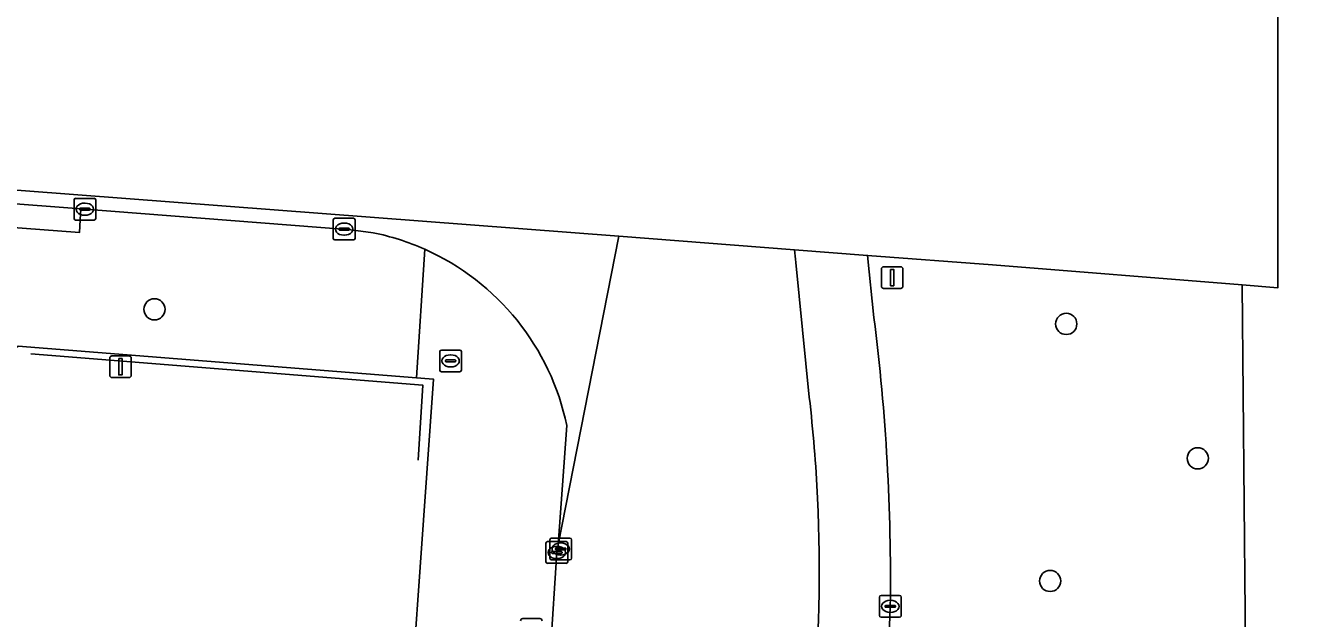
# Model space of a CAD drawing. Extents: x 160806 to 161707, y 383696 to 384148.
# Drawn here: x 161178.2 to 161236.8, y 384008.8 to 384036.1 of the extents above; entities that cross this region are included whole.
import ezdxf

# ---------------------------------------------------------------- set-up
doc = ezdxf.new("R2010")
doc.units = 0
for name, color, linetype in [('IMGEO_Berm_groen', 7, 'Continuous'), ('IMGEO_Boom', 7, 'Continuous'), ('IMGEO_Brandkraan', 7, 'Continuous'), ('IMGEO_Erf', 7, 'Continuous'), ('IMGEO_Hek', 7, 'Continuous'), ('IMGEO_Kolk', 7, 'Continuous'), ('IMGEO_Lichtmast', 7, 'Continuous'), ('IMGEO_OVBaan_gesloten', 7, 'Continuous'), ('IMGEO_Reclamebord', 7, 'Continuous'), ('IMGEO_Rijbaan_lokaal_gesloten', 7, 'Continuous'), ('IMGEO_Rijbaan_lokaal_open', 7, 'Continuous'), ('IMGEO_Voetpad_open', 7, 'Continuous')]:
    doc.layers.add(name, color=color, linetype=linetype)

msp = doc.modelspace()

# ---------------------------------------------------------------- linework, layer by layer
at = {"layer": 'IMGEO_Berm_groen'}
for points in [[(161234.263, 384024.171), (161222.758, 384025.092), (161216.992, 384025.534), (161217.29, 384022.659)], [(161234.023, 383936.363), (161234.793, 383945.355), (161235.013, 383953.847), (161234.492, 383998.945), (161234.263, 384024.171)]]:
    msp.add_lwpolyline(points, dxfattribs=at)
for centre, radius, start, end in [((161121.959, 384010.588), 96.092, 359.25387, 7.21631), ((161023.612, 384017.993), 194.623, 355.33191, 357.45086)]:
    msp.add_arc(centre, radius, start, end, dxfattribs=at)
at = {"layer": 'IMGEO_Boom'}
for centre in [(161184.116, 384023.044), (161226.155, 384022.37), (161232.22, 384016.168), (161225.413, 384010.509)]:
    msp.add_circle(centre, 0.489, dxfattribs=at)
at = {"layer": 'IMGEO_Brandkraan'}
for p, q in [((161197.27, 384020.238), (161197.27, 384021.09)), ((161197.345, 384021.164), (161198.197, 384021.164)), ((161198.271, 384021.09), (161198.271, 384020.238)), ((161197.529, 384020.658), (161197.529, 384020.67)), ((161197.967, 384020.621), (161197.569, 384020.621)), ((161197.572, 384020.707), (161197.97, 384020.707)), ((161197.758, 384020.944), (161197.783, 384020.944)), ((161198.013, 384020.67), (161198.013, 384020.658)), ((161198.197, 384020.164), (161197.345, 384020.164)), ((161197.781, 384020.384), (161197.756, 384020.384))]:
    msp.add_line(p, q, dxfattribs=at)
for points in [[(161197.27, 384020.238), (161197.27, 384021.09)], [(161197.345, 384021.164), (161198.197, 384021.164)], [(161198.271, 384021.09), (161198.271, 384020.238)], [(161198.197, 384020.164), (161197.345, 384020.164)]]:
    msp.add_lwpolyline(points, dxfattribs=at)
for centre, radius, start, end in [((161197.347, 384021.088), 0.0765, 91.55205, 178.44795), ((161197.347, 384021.088), 0.0765, 91.55205, 178.44795), ((161198.195, 384021.088), 0.0765, 1.55205, 88.44795), ((161198.195, 384021.088), 0.0765, 1.55205, 88.44795), ((161197.569, 384020.667), 0.0403, 85.87752, 175.75265), ((161197.566, 384020.657), 0.0366, 178.93798, 274.71019), ((161197.97, 384020.664), 0.043, 264.86636, 352.45326), ((161197.974, 384020.669), 0.0386, 1.73085, 96.63898), ((161197.347, 384020.24), 0.0765, 181.55205, 268.44795), ((161197.347, 384020.24), 0.0765, 181.55205, 268.44795), ((161198.195, 384020.24), 0.0765, 271.55205, 358.44795), ((161198.195, 384020.24), 0.0765, 271.55205, 358.44795)]:
    msp.add_arc(centre, radius, start, end, dxfattribs=at)
for centre, major_axis, ratio, start_param, end_param in [((161197.757, 384020.664), (-0.387, 0.002), 0.722429, 4.712389, 7.853982), ((161197.782, 384020.664), (-0.39, 0.002), 0.717154, 1.570796, 4.712389)]:
    msp.add_ellipse(centre, major_axis=major_axis, ratio=ratio, start_param=start_param, end_param=end_param, dxfattribs=at)
at = {"layer": 'IMGEO_Erf'}
msp.add_lwpolyline([(161196.014, 383970.198), (161195.884, 383970.09), (161195.209, 383969.766), (161193.671, 383974.315), (161193.521, 383974.231), (161193.406, 383974.532), (161193.519, 383975.16), (161193.122, 383975.801), (161193.271, 383976.901), (161193.945, 383976.867), (161196.982, 384019.817), (161196.787, 384019.837), (161196.201, 384019.883), (161177.837, 384021.339), (161177.212, 384020.911), (161116.076, 384025.673), (161116.103, 384025.934), (161110.017, 384026.413)], dxfattribs=at)
at = {"layer": 'IMGEO_Hek'}
msp.add_lwpolyline([(161196.275, 384016.078), (161196.49, 384019.541), (161178.408, 384020.993)], dxfattribs=at)
at = {"layer": 'IMGEO_Kolk'}
for p, q in [((161180.407, 384027.239), (161180.407, 384028.091)), ((161180.482, 384028.165), (161181.334, 384028.165)), ((161181.408, 384028.091), (161181.408, 384027.239)), ((161180.666, 384027.659), (161180.666, 384027.671)), ((161181.104, 384027.622), (161180.706, 384027.622)), ((161180.709, 384027.708), (161181.107, 384027.708)), ((161180.895, 384027.945), (161180.92, 384027.945)), ((161181.15, 384027.671), (161181.15, 384027.659)), ((161181.334, 384027.165), (161180.482, 384027.165)), ((161180.918, 384027.385), (161180.893, 384027.385)), ((161192.362, 384026.318), (161192.362, 384027.17)), ((161192.437, 384027.244), (161193.289, 384027.244)), ((161192.85, 384027.024), (161192.875, 384027.024)), ((161193.363, 384027.17), (161193.363, 384026.318)), ((161192.621, 384026.738), (161192.621, 384026.75)), ((161193.059, 384026.701), (161192.661, 384026.701)), ((161192.664, 384026.787), (161193.062, 384026.787)), ((161192.873, 384026.464), (161192.848, 384026.464)), ((161193.105, 384026.75), (161193.105, 384026.738)), ((161193.289, 384026.244), (161192.437, 384026.244)), ((161202.167, 384011.396), (161202.167, 384012.248)), ((161202.242, 384012.322), (161203.094, 384012.322)), ((161202.347, 384011.558), (161202.347, 384012.41)), ((161202.422, 384012.484), (161203.274, 384012.484)), ((161202.835, 384012.264), (161202.86, 384012.264)), ((161203.168, 384012.248), (161203.168, 384011.396)), ((161203.348, 384012.41), (161203.348, 384011.558)), ((161202.426, 384011.816), (161202.426, 384011.828)), ((161202.864, 384011.779), (161202.466, 384011.779)), ((161202.469, 384011.865), (161202.867, 384011.865)), ((161202.606, 384011.978), (161202.606, 384011.99)), ((161203.044, 384011.941), (161202.646, 384011.941)), ((161202.649, 384012.027), (161203.047, 384012.027)), ((161202.655, 384012.102), (161202.68, 384012.102)), ((161202.858, 384011.704), (161202.833, 384011.704)), ((161202.91, 384011.828), (161202.91, 384011.816)), ((161203.09, 384011.99), (161203.09, 384011.978)), ((161203.094, 384011.322), (161202.242, 384011.322)), ((161203.274, 384011.484), (161202.422, 384011.484)), ((161202.678, 384011.542), (161202.653, 384011.542)), ((161217.617, 384009.837), (161218.469, 384009.837)), ((161217.542, 384008.911), (161217.542, 384009.763)), ((161217.801, 384009.331), (161217.801, 384009.343)), ((161218.239, 384009.294), (161217.841, 384009.294)), ((161217.844, 384009.38), (161218.242, 384009.38)), ((161218.03, 384009.617), (161218.055, 384009.617)), ((161218.285, 384009.343), (161218.285, 384009.331)), ((161218.543, 384009.763), (161218.543, 384008.911)), ((161218.469, 384008.837), (161217.617, 384008.837)), ((161218.053, 384009.057), (161218.028, 384009.057))]:
    msp.add_line(p, q, dxfattribs=at)
for points in [[(161180.407, 384027.239), (161180.407, 384028.091)], [(161180.482, 384028.165), (161181.334, 384028.165)], [(161181.408, 384028.091), (161181.408, 384027.239)], [(161181.334, 384027.165), (161180.482, 384027.165)], [(161192.362, 384026.318), (161192.362, 384027.17)], [(161192.437, 384027.244), (161193.289, 384027.244)], [(161193.363, 384027.17), (161193.363, 384026.318)], [(161193.289, 384026.244), (161192.437, 384026.244)], [(161202.167, 384011.396), (161202.167, 384012.248)], [(161202.242, 384012.322), (161203.094, 384012.322)], [(161202.347, 384011.558), (161202.347, 384012.41)], [(161202.422, 384012.484), (161203.274, 384012.484)], [(161203.168, 384012.248), (161203.168, 384011.396)], [(161203.348, 384012.41), (161203.348, 384011.558)], [(161203.094, 384011.322), (161202.242, 384011.322)], [(161203.274, 384011.484), (161202.422, 384011.484)], [(161217.617, 384009.837), (161218.469, 384009.837)], [(161217.542, 384008.911), (161217.542, 384009.763)], [(161218.543, 384009.763), (161218.543, 384008.911)], [(161218.469, 384008.837), (161217.617, 384008.837)]]:
    msp.add_lwpolyline(points, dxfattribs=at)
for centre, radius, start, end in [((161180.484, 384028.089), 0.0765, 91.55205, 178.44795), ((161180.484, 384028.089), 0.0765, 91.55205, 178.44795), ((161181.332, 384028.089), 0.0765, 1.55205, 88.44795), ((161181.332, 384028.089), 0.0765, 1.55205, 88.44795), ((161180.706, 384027.668), 0.0403, 85.87752, 175.75265), ((161180.703, 384027.658), 0.0366, 178.93798, 274.71019), ((161181.107, 384027.665), 0.043, 264.86636, 352.45326), ((161181.111, 384027.67), 0.0386, 1.73085, 96.63898), ((161180.484, 384027.241), 0.0765, 181.55205, 268.44795), ((161180.484, 384027.241), 0.0765, 181.55205, 268.44795), ((161181.332, 384027.241), 0.0765, 271.55205, 358.44795), ((161181.332, 384027.241), 0.0765, 271.55205, 358.44795), ((161192.439, 384027.168), 0.0765, 91.55205, 178.44795), ((161192.439, 384027.168), 0.0765, 91.55205, 178.44795), ((161193.287, 384027.168), 0.0765, 1.55205, 88.44795), ((161193.287, 384027.168), 0.0765, 1.55205, 88.44795), ((161192.439, 384026.32), 0.0765, 181.55205, 268.44795), ((161192.439, 384026.32), 0.0765, 181.55205, 268.44795), ((161192.661, 384026.747), 0.0403, 85.87752, 175.75265), ((161192.658, 384026.737), 0.0366, 178.93798, 274.71019), ((161193.062, 384026.744), 0.043, 264.86636, 352.45326), ((161193.066, 384026.749), 0.0386, 1.73085, 96.63898), ((161193.287, 384026.32), 0.0765, 271.55205, 358.44795), ((161193.287, 384026.32), 0.0765, 271.55205, 358.44795), ((161202.244, 384012.246), 0.0765, 91.55205, 178.44795), ((161202.244, 384012.246), 0.0765, 91.55205, 178.44795), ((161202.424, 384012.408), 0.0765, 91.55205, 178.44795), ((161202.424, 384012.408), 0.0765, 91.55205, 178.44795), ((161203.092, 384012.246), 0.0765, 1.55205, 88.44795), ((161203.092, 384012.246), 0.0765, 1.55205, 88.44795), ((161203.272, 384012.408), 0.0765, 1.55205, 88.44795), ((161203.272, 384012.408), 0.0765, 1.55205, 88.44795), ((161202.466, 384011.825), 0.0403, 85.87752, 175.75265), ((161202.463, 384011.815), 0.0366, 178.93798, 274.71019), ((161202.646, 384011.987), 0.0403, 85.87752, 175.75265), ((161202.643, 384011.977), 0.0366, 178.93798, 274.71019), ((161202.867, 384011.822), 0.043, 264.86636, 352.45326), ((161202.871, 384011.827), 0.0386, 1.73085, 96.63898), ((161203.047, 384011.984), 0.043, 264.86636, 352.45326), ((161203.051, 384011.989), 0.0386, 1.73085, 96.63898), ((161202.244, 384011.398), 0.0765, 181.55205, 268.44795), ((161202.244, 384011.398), 0.0765, 181.55205, 268.44795), ((161202.424, 384011.56), 0.0765, 181.55205, 268.44795), ((161202.424, 384011.56), 0.0765, 181.55205, 268.44795), ((161203.092, 384011.398), 0.0765, 271.55205, 358.44795), ((161203.092, 384011.398), 0.0765, 271.55205, 358.44795), ((161203.272, 384011.56), 0.0765, 271.55205, 358.44795), ((161203.272, 384011.56), 0.0765, 271.55205, 358.44795), ((161217.619, 384009.761), 0.0765, 91.55205, 178.44795), ((161217.619, 384009.761), 0.0765, 91.55205, 178.44795), ((161218.467, 384009.761), 0.0765, 1.55205, 88.44795), ((161218.467, 384009.761), 0.0765, 1.55205, 88.44795), ((161217.841, 384009.34), 0.0403, 85.87752, 175.75265), ((161217.838, 384009.33), 0.0366, 178.93798, 274.71019), ((161218.242, 384009.337), 0.043, 264.86636, 352.45326), ((161218.246, 384009.342), 0.0386, 1.73085, 96.63898), ((161217.619, 384008.913), 0.0765, 181.55205, 268.44795), ((161217.619, 384008.913), 0.0765, 181.55205, 268.44795), ((161218.467, 384008.913), 0.0765, 271.55205, 358.44795), ((161218.467, 384008.913), 0.0765, 271.55205, 358.44795)]:
    msp.add_arc(centre, radius, start, end, dxfattribs=at)
for centre, major_axis, ratio, start_param, end_param in [((161180.894, 384027.665), (-0.387, 0.002), 0.722429, 4.712389, 7.853982), ((161180.919, 384027.665), (-0.39, 0.002), 0.717154, 1.570796, 4.712389), ((161192.849, 384026.744), (-0.387, 0.002), 0.722429, 4.712389, 7.853982), ((161192.874, 384026.744), (-0.39, 0.002), 0.717154, 1.570796, 4.712389), ((161202.834, 384011.984), (-0.387, 0.002), 0.722429, 4.712389, 7.853982), ((161202.859, 384011.984), (-0.39, 0.002), 0.717154, 1.570796, 4.712389), ((161202.654, 384011.822), (-0.387, 0.002), 0.722429, 4.712389, 7.853982), ((161202.679, 384011.822), (-0.39, 0.002), 0.717154, 1.570796, 4.712389), ((161218.029, 384009.337), (-0.387, 0.002), 0.722429, 4.712389, 7.853982), ((161218.054, 384009.337), (-0.39, 0.002), 0.717154, 1.570796, 4.712389)]:
    msp.add_ellipse(centre, major_axis=major_axis, ratio=ratio, start_param=start_param, end_param=end_param, dxfattribs=at)
at = {"layer": 'IMGEO_Lichtmast'}
for p, q in [((161217.634, 384024.108), (161217.634, 384024.908)), ((161217.634, 384024.908), (161217.634, 384024.108)), ((161217.734, 384025.008), (161218.524, 384025.008)), ((161218.524, 384025.008), (161217.734, 384025.008)), ((161218.624, 384024.908), (161218.624, 384024.108)), ((161218.624, 384024.108), (161218.624, 384024.908)), ((161218.524, 384024.008), (161217.734, 384024.008)), ((161217.734, 384024.008), (161218.524, 384024.008)), ((161182.052, 384019.993), (161182.052, 384020.793)), ((161182.052, 384020.793), (161182.052, 384019.993)), ((161182.152, 384020.893), (161182.942, 384020.893)), ((161182.942, 384020.893), (161182.152, 384020.893)), ((161183.042, 384020.793), (161183.042, 384019.993)), ((161183.042, 384019.993), (161183.042, 384020.793)), ((161182.942, 384019.893), (161182.152, 384019.893)), ((161182.152, 384019.893), (161182.942, 384019.893))]:
    msp.add_line(p, q, dxfattribs=at)
for points in [[(161218.054, 384024.883), (161218.204, 384024.883), (161218.204, 384024.133), (161218.054, 384024.133), (161218.054, 384024.883)], [(161182.472, 384020.768), (161182.622, 384020.768), (161182.622, 384020.018), (161182.472, 384020.018), (161182.472, 384020.768)]]:
    msp.add_lwpolyline(points, dxfattribs=at)
for centre, start, end in [((161217.734, 384024.908), 90, 180), ((161217.734, 384024.908), 90, 180), ((161218.524, 384024.908), 0, 90), ((161218.524, 384024.908), 360, 90), ((161217.734, 384024.108), 180, 270), ((161217.734, 384024.108), 180, 270), ((161218.524, 384024.108), 270, 0), ((161218.524, 384024.108), 270, 0), ((161182.152, 384020.793), 90, 180), ((161182.152, 384020.793), 90, 180), ((161182.942, 384020.793), 0, 90), ((161182.942, 384020.793), 360, 90), ((161182.152, 384019.993), 180, 270), ((161182.152, 384019.993), 180, 270), ((161182.942, 384019.993), 270, 0), ((161182.942, 384019.993), 270, 0)]:
    msp.add_arc(centre, 0.1, start, end, dxfattribs=at)
at = {"layer": 'IMGEO_OVBaan_gesloten'}
for points in [[(161217.29, 384022.659), (161216.992, 384025.534), (161213.63, 384025.791)], [(161213.694, 384025.207), (161214.308, 384018.99)]]:
    msp.add_lwpolyline(points, dxfattribs=at)
for centre, radius, start, end in [((161297.917, 384034.737), 84.76, 186.05867, 186.45598), ((161121.959, 384010.588), 96.092, 359.25387, 7.21631), ((161144.652, 384010.97), 70.116, 2.74002, 6.56782), ((161145.199, 384011.036), 69.566, 354.46246, 2.70742), ((161023.612, 384017.993), 194.623, 355.33191, 357.45086)]:
    msp.add_arc(centre, radius, start, end, dxfattribs=at)
at = {"layer": 'IMGEO_Reclamebord'}
for p, q in [((161201.097, 384008.773), (161201.887, 384008.773)), ((161201.887, 384008.773), (161201.097, 384008.773))]:
    msp.add_line(p, q, dxfattribs=at)
for centre, start, end in [((161201.097, 384008.673), 90, 180), ((161201.097, 384008.673), 90, 180), ((161201.887, 384008.673), 0, 90), ((161201.887, 384008.673), 360, 90)]:
    msp.add_arc(centre, 0.1, start, end, dxfattribs=at)
at = {"layer": 'IMGEO_Rijbaan_lokaal_gesloten'}
for points in [[(161239.913, 384113.06), (161239.584, 384113.07), (161239.14, 384106.529), (161235.918, 384059.034), (161235.913, 384024.039), (161234.263, 384024.171)], [(161205.532, 384026.412), (161202.724, 384012.176), (161202.668, 384011.822), (161202.379, 384007.323), (161199.928, 383973.116), (161199.692, 383969.868), (161198.105, 383947.458), (161198.073, 383946.88)], [(161213.63, 384025.791), (161205.532, 384026.412)], [(161214.308, 384018.99), (161213.694, 384025.207)], [(161234.263, 384024.171), (161234.492, 383998.945), (161235.013, 383953.847), (161234.793, 383945.355), (161234.023, 383936.363)]]:
    msp.add_lwpolyline(points, dxfattribs=at)
for centre, radius, start, end in [((161297.917, 384034.737), 84.76, 186.05867, 186.45598), ((161144.652, 384010.97), 70.116, 2.74002, 6.56782), ((161145.199, 384011.036), 69.566, 354.46246, 2.70742)]:
    msp.add_arc(centre, radius, start, end, dxfattribs=at)
at = {"layer": 'IMGEO_Rijbaan_lokaal_open'}
for points in [[(161205.532, 384026.412), (161116.803, 384033.209), (161116.778, 384032.889), (161116.754, 384032.575), (161121.082, 384032.281), (161121.237, 384032.242), (161132.619, 384031.352), (161133.989, 384031.259), (161141.009, 384030.719), (161145.168, 384030.399), (161147.779, 384030.211), (161159.035, 384029.321), (161164.856, 384028.89), (161180.727, 384027.684), (161193.167, 384026.716), (161194.197, 384026.579)], [(161203.126, 384017.678), (161202.724, 384012.176), (161205.532, 384026.412)]]:
    msp.add_lwpolyline(points, dxfattribs=at)
for centre, radius, start, end in [((161191.894, 384015.319), 11.493, 65.96867, 78.43881), ((161191.906, 384015.351), 11.459, 11.71699, 65.95892)]:
    msp.add_arc(centre, radius, start, end, dxfattribs=at)
at = {"layer": 'IMGEO_Voetpad_open'}
for points in [[(161194.197, 384026.579), (161193.167, 384026.716), (161180.727, 384027.684), (161180.693, 384027.166), (161180.653, 384026.581), (161164.786, 384027.786), (161164.836, 384028.585), (161164.856, 384028.89), (161159.035, 384029.321)], [(161110.017, 384026.413), (161116.103, 384025.934), (161116.076, 384025.673), (161177.212, 384020.911), (161177.837, 384021.339), (161196.201, 384019.883), (161196.574, 384025.816)], [(161196.574, 384025.816), (161196.201, 384019.883), (161196.787, 384019.837), (161196.982, 384019.817), (161193.945, 383976.867), (161193.271, 383976.901), (161193.122, 383975.801), (161193.519, 383975.16), (161193.406, 383974.532), (161193.521, 383974.231), (161193.671, 383974.315), (161194.184, 383974.666)], [(161202.379, 384007.323), (161202.668, 384011.822), (161202.724, 384012.176), (161203.126, 384017.678)]]:
    msp.add_lwpolyline(points, dxfattribs=at)
msp.add_lwpolyline([(161180.727, 384027.684), (161164.856, 384028.89), (161164.836, 384028.585), (161164.786, 384027.786), (161180.653, 384026.581), (161180.693, 384027.166)], close=True, dxfattribs=at)
for centre, radius, start, end in [((161191.894, 384015.319), 11.493, 65.96867, 78.43881), ((161191.906, 384015.351), 11.459, 11.71699, 65.95892)]:
    msp.add_arc(centre, radius, start, end, dxfattribs=at)

doc.saveas('drawing.dxf')
